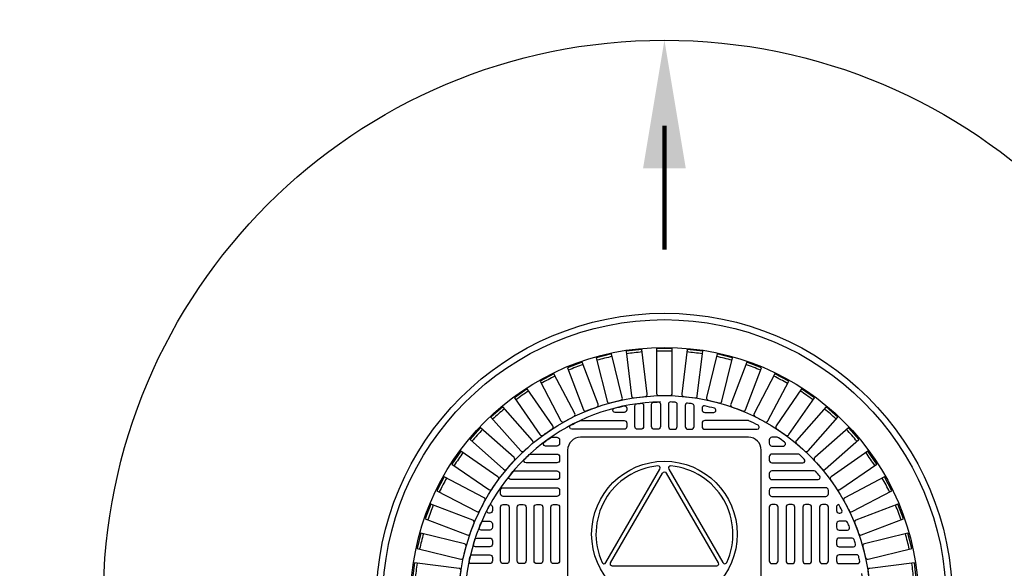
# Model space of a CAD drawing. Extents: x -285 to 5863, y 308 to 3178.
# Tile 572 of 622: x 4837 to 4865, y 1332 to 1348. Entities that reach past the tile are written whole.
import ezdxf

# ---------------------------------------------------------------- set-up
doc = ezdxf.new("R2010")
doc.units = 0
doc.header["$MEASUREMENT"] = 0
doc.header["$PDSIZE"] = 1
doc.linetypes.add('HIDDEN3', pattern=[0.1875, 0.125, -0.0625])
doc.layers.get('DEFPOINTS').update_dxf_attribs({"linetype": 'CONTINUOUS'})
for name, color, linetype in [('DIM', 3, 'CONTINUOUS'), ('MONITOR-WELL-COVER', 2, 'CONTINUOUS'), ('MONITOR-WELL-COVER-HATCH', 252, 'CONTINUOUS'), ('TANK-SLOPE', 3, 'CONTINUOUS'), ('TANK-UST', 5, 'CONTINUOUS')]:
    doc.layers.add(name, color=color, linetype=linetype)
doc.styles.add('SIMPLEX', font='simplex')
doc.dimstyles.new('DIM64', dxfattribs={"dimscale": 64, "dimtxt": 0.09375, "dimasz": 0.09375, "dimexe": 0.0625, "dimexo": 0.0625, "dimgap": 0.046875, "dimtad": 1, "dimdec": 4, "dimzin": 3, "dimdsep": 46, "dimlunit": 4, "dimtxsty": 'SIMPLEX', "dimcen": 0, "dimclrd": 256, "dimclre": 256, "dimclrt": 256, "dimadec": 0, "dimazin": 0, "dimtfac": 1, "dimtdec": 4, "dimtmove": 0, "dimatfit": 3, "dimfxl": 1, "dimfrac": 2, "dimtolj": 1, "dimtzin": 0, "dimarcsym": 0})

# ---------------------------------------------------------------- blocks, each defined once
blk = doc.blocks.new('*D72')
at = {"layer": 'DEFPOINTS', "color": 0, "transparency": 16777216}
for p in [(4859.479, 1398.018), (4868.835, 1353.991), (4868.835, 1335.02)]:
    blk.add_point(p, dxfattribs=at)
at = {"layer": 'DIM', "lineweight": -2, "transparency": 16777216}
for p, q in [((4859.479, 1394.018), (4859.479, 1349.991)), ((4868.835, 1339.02), (4868.835, 1357.991)), ((4853.479, 1353.991), (4810.336, 1353.991)), ((4868.835, 1353.991), (4859.479, 1353.991)), ((4874.835, 1353.991), (4880.835, 1353.991))]:
    blk.add_line(p, q, dxfattribs=at)
at = {"layer": 'DIM', "transparency": 16777216}
for points in [[(4853.479, 1354.991), (4853.479, 1352.991), (4859.479, 1353.991)], [(4874.835, 1354.991), (4874.835, 1352.991), (4868.835, 1353.991)]]:
    blk.add_solid(points, dxfattribs=at)
at = {"layer": 'DIM', "transparency": 16777216, "insert": (4828.907, 1361.563), "char_height": 6, "attachment_point": 5, "style": 'SIMPLEX'}
blk.add_mtext('\\A1;9 3/8"', dxfattribs=at)

msp = doc.modelspace()

# ---------------------------------------------------------------- linework, layer by layer
at = {"layer": 'MONITOR-WELL-COVER', "color": 2}
for points in [[(4853.01917, 1335.82154, 0.41421356), (4852.64417, 1335.44654), (4852.64417, 1330.52725, 0.41421356), (4853.01917, 1330.15225), (4857.93846, 1330.15225, 0.41421356), (4858.31346, 1330.52725), (4858.31346, 1335.44654, 0.41421356), (4857.93846, 1335.82154)], [(4853.76465, 1332.14926), (4855.34654, 1334.89019, 0.60977257), (4855.28641, 1334.98364, 0.51509157), (4853.65365, 1332.15456, 0.60977257)], [(4857.30428, 1332.15522, 0.5150917), (4855.6705, 1334.98371, 0.6097725), (4855.61041, 1334.89023), (4857.19329, 1332.14987, 0.6097725)], [(4857.05412, 1332.13941, -0.57736514), (4857.00001, 1332.04565), (4853.95685, 1332.0451, -0.57736506), (4853.90271, 1332.13884), (4855.42382, 1334.7743, -0.5773206), (4855.53207, 1334.77432)]]:
    msp.add_lwpolyline(points, format="xyb", close=True, dxfattribs=at)
at = {"layer": 'MONITOR-WELL-COVER', "color": 4}
msp.add_circle((4855.47882, 1331.01839), 8.4375, dxfattribs=at)
at = {"layer": 'MONITOR-WELL-COVER', "color": 1}
msp.add_circle((4855.47882, 1331.01839), 8.25, dxfattribs=at)
at = {"layer": 'MONITOR-WELL-COVER', "color": 2}
for centre, radius in [((4855.47882, 1331.01839), 7.4375), ((4855.47882, 1332.9869), 2.13227)]:
    msp.add_circle(centre, radius, dxfattribs=at)
at = {"layer": 'MONITOR-WELL-COVER-HATCH', "linetype": 'Continuous'}
for p, q in [((4850.43945, 1333.67587), (4850.43945, 1333.67587)), ((4860.51819, 1333.67587), (4860.51819, 1333.67587)), ((4850.36071, 1333.36091), (4850.36071, 1333.36091)), ((4850.43945, 1333.18375), (4850.43945, 1333.18375)), ((4860.51819, 1333.18375), (4860.51819, 1333.18375)), ((4860.59693, 1333.36091), (4860.59693, 1333.36091))]:
    msp.add_line(p, q, dxfattribs=at)
for points in [[(4854.59028, 1336.97756, -0.00491171), (4854.91541, 1337.01704, 0.41709369), (4854.97341, 1337.09032), (4854.81478, 1338.39677), (4854.3578, 1338.34128), (4854.51643, 1337.03483, 0.41709369), (4854.59028, 1336.97756)], [(4855.31506, 1337.04121, -0.00491171), (4855.64258, 1337.04121, 0.41709369), (4855.70898, 1337.10697), (4855.70898, 1338.42301), (4855.24865, 1338.42301), (4855.24865, 1337.10697, 0.41709369), (4855.31506, 1337.04121)], [(4856.04222, 1337.01704, -0.00491171), (4856.36735, 1336.97756, 0.41709369), (4856.4412, 1337.03483), (4856.59983, 1338.34128), (4856.14286, 1338.39677), (4855.98423, 1337.09032, 0.41709369), (4856.04222, 1337.01704)], [(4853.18998, 1336.59175, -0.00491171), (4853.49621, 1336.70789, 0.41709369), (4853.53499, 1336.79293), (4853.06831, 1338.02345), (4852.63789, 1337.86021), (4853.10457, 1336.62969, 0.41709369), (4853.18998, 1336.59175)], [(4853.87846, 1336.82701, -0.00491171), (4854.19646, 1336.90539, 0.41709369), (4854.2452, 1336.98513), (4853.93025, 1338.26293), (4853.4833, 1338.15276), (4853.79825, 1336.87496, 0.41709369), (4853.87846, 1336.82701)], [(4856.76117, 1336.90539, -0.00491171), (4857.07917, 1336.82701, 0.41709369), (4857.15939, 1336.87496), (4857.47434, 1338.15276), (4857.02738, 1338.26293), (4856.71243, 1336.98513, 0.41709369), (4856.76117, 1336.90539)], [(4857.46142, 1336.70789, -0.00491171), (4857.76766, 1336.59175, 0.41709369), (4857.85307, 1336.62969), (4858.31974, 1337.86021), (4857.88932, 1338.02345), (4857.42265, 1336.79293, 0.41709369), (4857.46142, 1336.70789)], [(4852.53487, 1336.27523, -0.00491171), (4852.82488, 1336.42743, 0.41709369), (4852.85312, 1336.51652), (4852.24152, 1337.68182), (4851.83392, 1337.46789), (4852.44551, 1336.30259, 0.41709369), (4852.53487, 1336.27523)], [(4858.13276, 1336.42743, -0.00491171), (4858.42276, 1336.27523, 0.41709369), (4858.51212, 1336.30259), (4859.12372, 1337.46789), (4858.71611, 1337.68182), (4858.10452, 1336.51652, 0.41709369), (4858.13276, 1336.42743)], [(4851.9227, 1335.88205, -0.00491171), (4852.19224, 1336.0681, 0.41709369), (4852.20954, 1336.15994), (4851.46194, 1337.24302), (4851.08309, 1336.98152), (4851.83069, 1335.89844, 0.41709369), (4851.9227, 1335.88205)], [(4858.7654, 1336.0681, -0.00491171), (4859.03494, 1335.88205, 0.41709369), (4859.12695, 1335.89844), (4859.87454, 1336.98152), (4859.4957, 1337.24302), (4858.7481, 1336.15994, 0.41709369), (4858.7654, 1336.0681)], [(4851.36238, 1335.41794, -0.00491171), (4851.60753, 1335.63513, 0.41709369), (4851.61363, 1335.72838), (4850.74093, 1336.71346), (4850.39637, 1336.4082), (4851.26906, 1335.42313, 0.41709369), (4851.36238, 1335.41794)], [(4859.35011, 1335.63513, -0.00491171), (4859.59526, 1335.41794, 0.41709369), (4859.68857, 1335.42313), (4860.56127, 1336.4082), (4860.21671, 1336.71346), (4859.34401, 1335.72838, 0.41709369), (4859.35011, 1335.63513)], [(4850.86208, 1334.88968, -0.00491171), (4851.07927, 1335.13483, 0.41709369), (4851.07408, 1335.22815), (4850.08901, 1336.10084), (4849.78375, 1335.75628), (4850.76883, 1334.88358, 0.41709369), (4850.86208, 1334.88968)], [(4859.87837, 1335.13483, -0.00491171), (4860.09555, 1334.88968, 0.41709369), (4860.18881, 1334.88358), (4861.17388, 1335.75628), (4860.86863, 1336.10084), (4859.88355, 1335.22815, 0.41709369), (4859.87837, 1335.13483)], [(4850.42911, 1334.30497, -0.00491171), (4850.61516, 1334.57451, 0.41709369), (4850.59877, 1334.66652), (4849.51569, 1335.41412), (4849.25419, 1335.03527), (4850.33727, 1334.28767, 0.41709369), (4850.42911, 1334.30497)], [(4860.34247, 1334.57451, -0.00491171), (4860.52853, 1334.30497, 0.41709369), (4860.62037, 1334.28767), (4861.70345, 1335.03527), (4861.44195, 1335.41412), (4860.35887, 1334.66652, 0.41709369), (4860.34247, 1334.57451)], [(4850.06978, 1333.67233, -0.00491171), (4850.22198, 1333.96234, 0.41709369), (4850.19462, 1334.0517), (4849.02932, 1334.66329), (4848.81539, 1334.25569), (4849.98069, 1333.64409, 0.41709369), (4850.06978, 1333.67233)], [(4860.73566, 1333.96234, -0.00491171), (4860.88786, 1333.67233, 0.41709369), (4860.97695, 1333.64409), (4862.14225, 1334.25569), (4861.92832, 1334.66329), (4860.76302, 1334.0517, 0.41709369), (4860.73566, 1333.96234)], [(4849.78932, 1333.001, -0.00491171), (4849.90546, 1333.30723, 0.41709369), (4849.86752, 1333.39264), (4848.637, 1333.85931), (4848.47376, 1333.4289), (4849.70428, 1332.96222, 0.41709369), (4849.78932, 1333.001)], [(4861.05218, 1333.30723, -0.00491171), (4861.16832, 1333.001, 0.41709369), (4861.25335, 1332.96222), (4862.48388, 1333.4289), (4862.32064, 1333.85931), (4861.09012, 1333.39264, 0.41709369), (4861.05218, 1333.30723)], [(4849.59182, 1332.30075, -0.00491171), (4849.6702, 1332.61875, 0.41709369), (4849.62225, 1332.69896), (4848.34445, 1333.01391), (4848.23428, 1332.56696), (4849.51208, 1332.25201, 0.41709369), (4849.59182, 1332.30075)], [(4861.28743, 1332.61875, -0.00491171), (4861.36581, 1332.30075, 0.41709369), (4861.44555, 1332.25201), (4862.72335, 1332.56696), (4862.61319, 1333.01391), (4861.33539, 1332.69896, 0.41709369), (4861.28743, 1332.61875)], [(4849.48017, 1331.5818, -0.00491171), (4849.51965, 1331.90693, 0.41709369), (4849.46238, 1331.98078), (4848.15593, 1332.13941), (4848.10044, 1331.68243), (4849.40689, 1331.5238, 0.41709369), (4849.48017, 1331.5818)], [(4861.43798, 1331.90693, -0.00491171), (4861.47746, 1331.5818, 0.41709369), (4861.55075, 1331.5238), (4862.85719, 1331.68243), (4862.80171, 1332.13941), (4861.49526, 1331.98078, 0.41709369), (4861.43798, 1331.90693)]]:
    msp.add_lwpolyline(points, format="xyb", dxfattribs=at)
for points in [[(4854.37646, 1336.67798), (4854.37646, 1336.62863, -0.41421356), (4854.29772, 1336.54989), (4854.03139, 1336.54989, -0.88078983), (4854.01574, 1336.6729, -0.01255242), (4854.30136, 1336.7392, -0.47499675)], [(4854.86858, 1336.75732), (4854.86858, 1336.1365, -0.41421356), (4854.78984, 1336.05776), (4854.69142, 1336.05776, -0.41421356), (4854.61268, 1336.1365), (4854.61268, 1336.74045, -0.37391113), (4854.66648, 1336.80235, -0.00571073), (4854.79881, 1336.81939, -0.4488195)], [(4855.36071, 1336.79379), (4855.36071, 1336.1365, -0.41421356), (4855.28197, 1336.05776), (4855.18354, 1336.05776, -0.41421356), (4855.1048, 1336.1365), (4855.1048, 1336.78821, -0.39850223), (4855.16393, 1336.85062, -0.00566907), (4855.29625, 1336.85626, -0.42339996)], [(4855.59693, 1336.79379), (4855.59693, 1336.1365, 0.41421356), (4855.67567, 1336.05776), (4855.77409, 1336.05776, 0.41421356), (4855.85283, 1336.1365), (4855.85283, 1336.78821, 0.39850223), (4855.7937, 1336.85062, 0.00566907), (4855.66138, 1336.85626, 0.42339996)], [(4856.08905, 1336.75732), (4856.08905, 1336.1365, 0.41421356), (4856.16779, 1336.05776), (4856.26622, 1336.05776, 0.41421356), (4856.34496, 1336.1365), (4856.34496, 1336.74045, 0.37391113), (4856.29115, 1336.80235, 0.00571073), (4856.15883, 1336.81939, 0.4488195)], [(4856.58118, 1336.67798), (4856.58118, 1336.62863, 0.41421356), (4856.65992, 1336.54989), (4856.92624, 1336.54989, 0.88078983), (4856.9419, 1336.6729, 0.01255242), (4856.65628, 1336.7392, 0.47499675)], [(4852.76612, 1336.05776, -0.78128622), (4852.73677, 1336.17545, -0.01267427), (4853.00162, 1336.30777, -0.10993883), (4853.02813, 1336.31367), (4854.29772, 1336.31367, -0.41421356), (4854.37646, 1336.23493), (4854.37646, 1336.1365, -0.41421356), (4854.29772, 1336.05776)], [(4858.19152, 1336.05776, 0.78128622), (4858.22086, 1336.17545, 0.01267427), (4857.95602, 1336.30777, 0.10993883), (4857.92951, 1336.31367), (4856.65992, 1336.31367, 0.41421356), (4856.58118, 1336.23493), (4856.58118, 1336.1365, 0.41421356), (4856.65992, 1336.05776)], [(4852.13944, 1335.81032, -0.15334179), (4852.17517, 1335.82154), (4852.32921, 1335.82154, -0.41421356), (4852.40795, 1335.7428), (4852.40795, 1335.64438, -0.41421356), (4852.32921, 1335.56564), (4851.99484, 1335.56564, -0.71935754), (4851.95716, 1335.678, -0.00964206)], [(4858.8182, 1335.81032, 0.15334179), (4858.78246, 1335.82154), (4858.62842, 1335.82154, 0.41421356), (4858.54968, 1335.7428), (4858.54968, 1335.64438, 0.41421356), (4858.62842, 1335.56564), (4858.96279, 1335.56564, 0.71935754), (4859.00048, 1335.678, 0.00964206)], [(4851.5201, 1335.31287, -0.18836628), (4851.56246, 1335.32942), (4852.32921, 1335.32942, -0.41421356), (4852.40795, 1335.25068), (4852.40795, 1335.15225, -0.41421356), (4852.32921, 1335.07351), (4851.42505, 1335.07351, -0.67100778), (4851.3812, 1335.18055, -0.0082117)], [(4859.43754, 1335.31287, 0.18836628), (4859.39518, 1335.32942), (4858.62842, 1335.32942, 0.41421356), (4858.54968, 1335.25068), (4858.54968, 1335.15225, 0.41421356), (4858.62842, 1335.07351), (4859.53259, 1335.07351, 0.67100778), (4859.57644, 1335.18055, 0.0082117)], [(4850.97952, 1334.58138, -0.63010886), (4850.93086, 1334.6831, -0.00736221), (4851.04073, 1334.81542, -0.21918356), (4851.08822, 1334.83729), (4852.32921, 1334.83729, -0.41421356), (4852.40795, 1334.75855), (4852.40795, 1334.66012, -0.41421356), (4852.32921, 1334.58138)], [(4859.97811, 1334.58138, 0.63010886), (4860.02678, 1334.6831, 0.00736221), (4859.9169, 1334.81542, 0.21918356), (4859.86941, 1334.83729), (4858.62842, 1334.83729, 0.41421356), (4858.54968, 1334.75855), (4858.54968, 1334.66012, 0.41421356), (4858.62842, 1334.58138)], [(4850.16945, 1333.36091), (4850.36071, 1333.36091, -0.41421356), (4850.43945, 1333.28217), (4850.43945, 1333.18375, -0.41421356), (4850.36071, 1333.10501), (4850.11513, 1333.10501, -0.53078582), (4850.05711, 1333.19075, -0.00613229), (4850.11203, 1333.32307, -0.29982265)], [(4860.78818, 1333.36091), (4860.59693, 1333.36091, 0.41421356), (4860.51819, 1333.28217), (4860.51819, 1333.18375, 0.41421356), (4860.59693, 1333.10501), (4860.84251, 1333.10501, 0.53078582), (4860.90052, 1333.19075, 0.00613229), (4860.84561, 1333.32307, 0.29982265)], [(4849.8834, 1332.6933, -0.00593375), (4849.92473, 1332.82562, -0.32480274), (4849.98416, 1332.86879), (4850.36071, 1332.86879), (4850.36071, 1332.86879, -0.41421356), (4850.43945, 1332.79005), (4850.43945, 1332.69162), (4850.43945, 1332.69162, -0.41421356), (4850.36071, 1332.61288), (4849.94328, 1332.61288, -0.5022062)], [(4861.07424, 1332.6933, 0.00593375), (4861.03291, 1332.82562, 0.32480274), (4860.97348, 1332.86879), (4860.59693, 1332.86879), (4860.59693, 1332.86879, 0.41421356), (4860.51819, 1332.79005), (4860.51819, 1332.69162), (4860.51819, 1332.69162, 0.41421356), (4860.59693, 1332.61288), (4861.01436, 1332.61288, 0.5022062)], [(4849.75801, 1332.19585, -0.00579688), (4849.78685, 1332.32818, -0.34941735), (4849.84776, 1332.37666), (4850.36071, 1332.37666), (4850.36071, 1332.37666, -0.41421356), (4850.43945, 1332.29792), (4850.43945, 1332.19949), (4850.43945, 1332.19949, -0.41421356), (4850.36071, 1332.12075), (4849.81923, 1332.12075, -0.47499675)], [(4861.19962, 1332.19585, 0.00579688), (4861.17079, 1332.32818, 0.34941735), (4861.10988, 1332.37666), (4860.59693, 1332.37666), (4860.59693, 1332.37666, 0.41421356), (4860.51819, 1332.29792), (4860.51819, 1332.19949), (4860.51819, 1332.19949, 0.41421356), (4860.59693, 1332.12075), (4861.13841, 1332.12075, 0.47499675)]]:
    msp.add_lwpolyline(points, format="xyb", close=True, dxfattribs=at)
at = {"layer": 'MONITOR-WELL-COVER-HATCH', "linetype": 'Continuous', "flags": 128}
for points in [[(4852.40795, 1334.168, -0.41421356), (4852.32921, 1334.08926), (4850.75441, 1334.08926, -0.41421356), (4850.67567, 1334.168), (4850.67567, 1334.26642, -0.41421356), (4850.75441, 1334.34516), (4852.32921, 1334.34516, -0.41421356), (4852.40795, 1334.26642)], [(4852.40795, 1334.168, -0.41421356), (4852.32921, 1334.08926), (4850.75441, 1334.08926, -0.41421356), (4850.67567, 1334.168), (4850.67567, 1334.26642, -0.41421356), (4850.75441, 1334.34516), (4852.32921, 1334.34516, -0.41421356), (4852.40795, 1334.26642)], [(4858.54968, 1334.168, 0.41421356), (4858.62842, 1334.08926), (4860.20323, 1334.08926, 0.41421356), (4860.28197, 1334.168), (4860.28197, 1334.26642, 0.41421356), (4860.20323, 1334.34516), (4858.62842, 1334.34516, 0.41421356), (4858.54968, 1334.26642)], [(4850.85283, 1333.85304, -0.41421356), (4850.93157, 1333.7743), (4850.93157, 1332.19949, -0.41421356), (4850.85283, 1332.12075), (4850.75441, 1332.12075, -0.41421356), (4850.67567, 1332.19949), (4850.67567, 1333.7743, -0.41421356), (4850.75441, 1333.85304)], [(4851.34496, 1333.85304, -0.41421356), (4851.4237, 1333.7743), (4851.4237, 1332.19949, -0.41421356), (4851.34496, 1332.12075), (4851.24653, 1332.12075, -0.41421356), (4851.16779, 1332.19949), (4851.16779, 1333.7743, -0.41421356), (4851.24653, 1333.85304)], [(4851.83709, 1333.85304, -0.41421356), (4851.91583, 1333.7743), (4851.91583, 1332.19949, -0.41421356), (4851.83709, 1332.12075), (4851.73866, 1332.12075, -0.41421356), (4851.65992, 1332.19949), (4851.65992, 1333.7743, -0.41421356), (4851.73866, 1333.85304)], [(4852.32921, 1333.85304, -0.41421356), (4852.40795, 1333.7743), (4852.40795, 1332.19949, -0.41421356), (4852.32921, 1332.12075), (4852.23079, 1332.12075, -0.41421356), (4852.15205, 1332.19949), (4852.15205, 1333.7743, -0.41421356), (4852.23079, 1333.85304)], [(4858.62842, 1333.85304, 0.41421356), (4858.54968, 1333.7743), (4858.54968, 1332.19949, 0.41421356), (4858.62842, 1332.12075), (4858.72685, 1332.12075, 0.41421356), (4858.80559, 1332.19949), (4858.80559, 1333.7743, 0.41421356), (4858.72685, 1333.85304)], [(4859.12055, 1333.85304, 0.41421356), (4859.04181, 1333.7743), (4859.04181, 1332.19949, 0.41421356), (4859.12055, 1332.12075), (4859.21898, 1332.12075, 0.41421356), (4859.29772, 1332.19949), (4859.29772, 1333.7743, 0.41421356), (4859.21898, 1333.85304)], [(4859.61268, 1333.85304, 0.41421356), (4859.53394, 1333.7743), (4859.53394, 1332.19949, 0.41421356), (4859.61268, 1332.12075), (4859.7111, 1332.12075, 0.41421356), (4859.78984, 1332.19949), (4859.78984, 1333.7743, 0.41421356), (4859.7111, 1333.85304)], [(4860.1048, 1333.85304, 0.41421356), (4860.02606, 1333.7743), (4860.02606, 1332.19949, 0.41421356), (4860.1048, 1332.12075), (4860.20323, 1332.12075, 0.41421356), (4860.28197, 1332.19949), (4860.28197, 1333.7743, 0.41421356), (4860.20323, 1333.85304)]]:
    msp.add_lwpolyline(points, format="xyb", close=True, dxfattribs=at)
at = {"layer": 'MONITOR-WELL-COVER-HATCH'}
for points in [[(4850.37165, 1333.85227, -0.37393353), (4850.43945, 1333.7743), (4850.43945, 1333.67587, -0.41421356), (4850.36071, 1333.59713), (4850.33959, 1333.59713, -0.56117558), (4850.284, 1333.6882, -0.00800005), (4850.37208, 1333.85304)], [(4860.58598, 1333.85227, 0.37393353), (4860.51819, 1333.7743), (4860.51819, 1333.67587, 0.41421356), (4860.59693, 1333.59713), (4860.61805, 1333.59713, 0.56117558), (4860.67364, 1333.6882, 0.00800005), (4860.58556, 1333.85304)]]:
    msp.add_lwpolyline(points, format="xyb", dxfattribs=at)
msp.add_circle((4855.47882, 1331.01839), 6.02362, dxfattribs=at)
at = {"layer": 'MONITOR-WELL-COVER-HATCH', "linetype": 'Continuous'}
for centre, start, end in [((4856.76217, 1320.44903), 96.189503, 97.656651), ((4855.47882, 1320.37141), 89.266426, 90.733574), ((4854.19547, 1320.44903), 82.343349, 83.810497), ((4858.02681, 1320.68079), 103.11258, 104.579728), ((4852.93083, 1320.68079), 75.420272, 76.88742), ((4859.25429, 1321.06329), 110.035657, 111.502804), ((4851.70335, 1321.06329), 68.497196, 69.964343), ((4860.42672, 1321.59095), 116.958734, 118.425881), ((4850.53092, 1321.59095), 61.574119, 63.041266), ((4861.527, 1322.25609), 123.881811, 125.348958), ((4849.43064, 1322.25609), 54.651042, 56.118189), ((4862.53908, 1323.04901), 130.804888, 132.272035), ((4848.41856, 1323.04901), 47.727965, 49.195112), ((4863.4482, 1323.95813), 137.727965, 139.195112), ((4847.50944, 1323.95813), 40.804888, 42.272035), ((4864.24112, 1324.97021), 144.651042, 146.118189), ((4846.71652, 1324.97021), 33.881811, 35.348958), ((4864.90626, 1326.07049), 151.574119, 153.041266), ((4846.05138, 1326.07049), 26.958734, 28.425881), ((4865.43392, 1327.24292), 158.497196, 159.964343), ((4845.52371, 1327.24292), 20.035657, 21.502804), ((4865.81642, 1328.4704), 165.420272, 166.88742), ((4845.14121, 1328.4704), 13.11258, 14.579728), ((4866.04818, 1329.73504), 172.343349, 173.810497), ((4844.90946, 1329.73504), 6.189503, 7.656651)]:
    msp.add_arc(centre, 17.97762, start, end, dxfattribs=at)
at = {"layer": 'MONITOR-WELL-COVER-HATCH'}
msp.add_arc((4855.47882, 1331.01839), 5.84072, 91.158706, 7.958855, dxfattribs=at)
at = {"layer": 'TANK-SLOPE', "const_width": 0.125}
msp.add_lwpolyline([(4855.47882, 1344.95589), (4855.47882, 1341.3151)], dxfattribs=at)
at = {"layer": 'TANK-SLOPE'}
msp.add_circle((4855.47882, 1331.01839), 16.4375, dxfattribs=at)
msp.add_solid([(4854.85382, 1343.70589), (4855.47882, 1347.45589), (4856.10382, 1343.70589)], dxfattribs=at)
at = {"layer": 'TANK-UST'}
msp.add_lwpolyline([(4917.6928, 1337.01839, -0.9543276), (4917.6928, 1459.01839)], format="xyb", dxfattribs=at)
at = {"layer": 'TANK-UST', "color": 2, "linetype": 'HIDDEN3'}
msp.add_lwpolyline([(4922.22882, 1458.01839), (4917.71627, 1458.01839, 0.9539575), (4917.71627, 1338.01839), (4922.22882, 1338.01839), (5017.47902, 1338.01839), (5116.49837, 1338.01839), (5341.49837, 1338.01839), (5345.99157, 1338.01839, 0.9539575), (5345.99157, 1458.01839), (5341.49837, 1458.01839), (5116.49837, 1458.01839), (5017.47902, 1458.01839)], format="xyb", close=True, dxfattribs=at)

# ---------------------------------------------------------------- dimensions: what is measured, and where the dimension line sits
at = {"layer": 'DIM'}
dim = msp.add_linear_dim(base=(4868.834666, 1353.991077), p1=(4859.478818, 1398.018392), p2=(4868.834666, 1335.019927), dimstyle='DIM64', dxfattribs=at)
dim.commit()
dim.dimension.update_dxf_attribs({"geometry": '*D72', "text_midpoint": (4828.90739, 1353.991077), "dimtype": 160})

doc.saveas('drawing.dxf')
